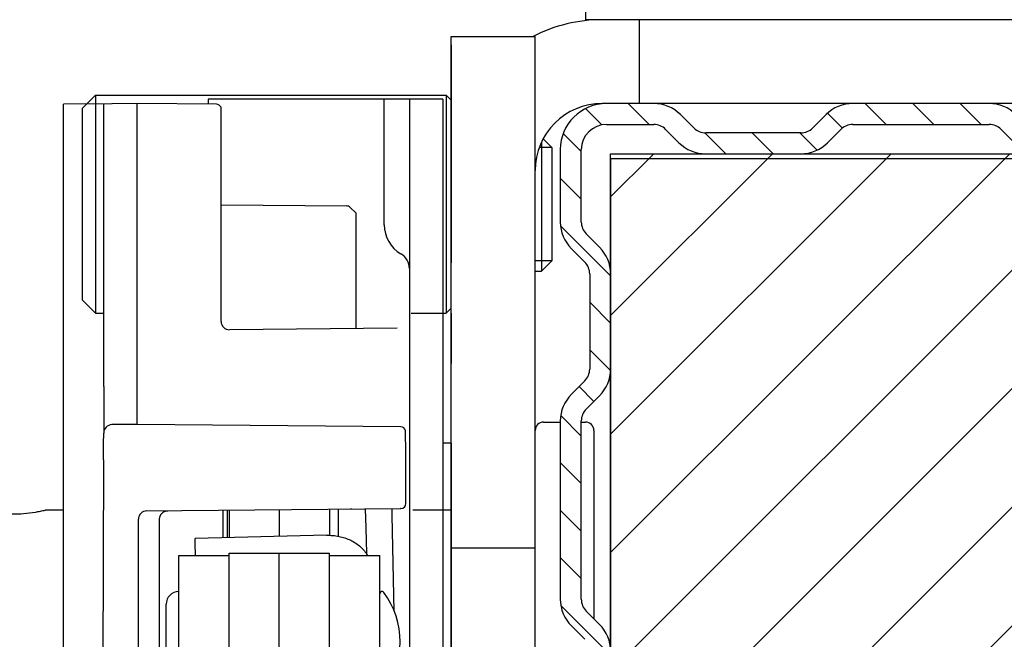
# Model space of a CAD drawing. Header units: millimetres. Extents: x 22865 to 60762, y -18816 to 15611.
# Tile 271 of 517: x 37383.99 to 37389.86, y 5360.01 to 5363.71. Entities that reach past the tile are written whole.
import ezdxf

# ---------------------------------------------------------------- set-up
doc = ezdxf.new("R2010")
doc.units = ezdxf.units.MM
doc.linetypes.add('CENTER_3', pattern=[22, 13, -3, 3, -3])
for name, color, linetype in [('1', 7, 'Continuous'), ('bramy przemyslowe', 5, 'Continuous'), ('BRO0010100220_PBL6', 7, 'Continuous'), ('BRO0010100773_PBL1', 7, 'Continuous'), ('BRO0010100774_PBL7', 7, 'Continuous'), ('BRO0010100815_PBL2', 7, 'Continuous'), ('BRO0010101580_PBL5', 7, 'Continuous'), ('BRO0010101582_PBL12', 7, 'Continuous'), ('BRO0010101584_PBL10', 7, 'Continuous'), ('BRO0010101584_PBL11', 7, 'Continuous'), ('BRO0010101585_ABL4', 7, 'Continuous'), ('BRO0010102185_PBL3', 7, 'Continuous'), ('BRO0010102342_PBL4', 7, 'Continuous'), ('BRO0010102390_PBL0', 7, 'Continuous'), ('BRO0010102615_PBL14', 7, 'Continuous'), ('BRO0010102615_PBL15', 7, 'Continuous'), ('BRO0010102658_PBL8', 7, 'Continuous'), ('DIN_912-M8X20_PBL1', 7, 'Continuous'), ('WYMIARY', 6, 'Continuous'), ('Z3047154_PBL3', 7, 'Continuous')]:
    doc.layers.add(name, color=color, linetype=linetype)
doc.styles.add('1-100', font='simplex.shx', dxfattribs={"width": 0.8, "height": 15})
doc.dimstyles.new('1-100', dxfattribs={"dimscale": 0.5, "dimtxt": 100, "dimasz": 1, "dimexe": 0.18, "dimexo": 0.0625, "dimgap": 5, "dimtad": 1, "dimdec": 1, "dimzin": 0, "dimdsep": 46, "dimtxsty": '1-100', "dimblk1": 'K', "dimblk2": 'K', "dimsah": 1, "dimcen": 0.09, "dimse1": 1, "dimse2": 1, "dimadec": 0, "dimazin": 0, "dimtfac": 1, "dimtdec": 1, "dimtofl": 0, "dimtmove": 0, "dimatfit": 3, "dimldrblk": 'K', "dimfxl": 0, "dimtolj": 1, "dimtzin": 0, "dimarcsym": 0})

# ---------------------------------------------------------------- blocks, each defined once
blk = doc.blocks.new('K')
for p, q in [((0, -19.11411989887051), (0, 19.11411989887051)), ((-19.11411989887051, 0), (19.11411989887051, 0))]:
    blk.add_line(p, q)
blk.add_circle((0, 0), 2.016107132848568)
blk = doc.blocks.new('*D795')
at = {"layer": 'WYMIARY', "color": 0, "lineweight": -2}
blk.add_line((37389.71645047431, 5384.614779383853), (37738.71645047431, 5384.614779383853), dxfattribs=at)
at = {"layer": 'WYMIARY', "color": 0, "linetype": 'ByBlock', "lineweight": -2, "xscale": 0.5, "yscale": 0.5, "zscale": 0.5, "rotation": 180}
blk.add_blockref('K', (37389.21645047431, 5384.614779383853), dxfattribs=at)
at = {"layer": 'WYMIARY', "color": 0, "linetype": 'ByBlock', "lineweight": -2, "xscale": 0.5, "yscale": 0.5, "zscale": 0.5}
blk.add_blockref('K', (37739.21645047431, 5384.614779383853), dxfattribs=at)
at = {"layer": 'WYMIARY', "color": 0, "insert": (37535.6051721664, 5394.614779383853), "char_height": 15, "attachment_point": 5, "style": '1-100'}
blk.add_mtext('\\A1;350.0', dxfattribs=at)
blk = doc.blocks.new('AS001-Aufsetzstück', base_point=(8795.809777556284, 7791.250453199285))
at = {"layer": 'BRO0010102185_PBL3', "color": 2, "linetype": 'Continuous'}
for p, q in [((9043.19311511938, 6887.916285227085), (8984.19311511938, 6887.916285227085)), ((8986.409929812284, 6882.916285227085), (8986.409929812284, 6887.916285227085)), ((8975.19311511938, 6886.916285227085), (8980.19311511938, 6886.916285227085)), ((8975.19311511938, 6834.416285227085), (8975.19311511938, 6886.916285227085)), ((8980.19311511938, 6834.416285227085), (8980.19311511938, 6886.916285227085)), ((9043.19311511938, 6882.916285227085), (8984.19311511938, 6882.916285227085)), ((8975.19311511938, 6856.416285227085), (8980.19311511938, 6856.416285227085))]:
    blk.add_line(p, q, dxfattribs=at)
for radius, end in [(9, 117.2218212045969), (4, 180)]:
    blk.add_arc((8984.19311511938, 6878.916285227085), radius, 90, end, dxfattribs=at)
at = {"layer": 'BRO0010102342_PBL4', "color": 2, "linetype": 'Continuous'}
for p, q in [((8980.69311511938, 6863.916285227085), (8981.69311511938, 6863.916285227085)), ((8982.94311511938, 6863.916285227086), (8983.19311511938, 6863.916285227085)), ((8983.69311511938, 6863.416151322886), (8983.69311511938, 6852.184085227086)), ((8952.086892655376, 6858.666285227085), (8950.993115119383, 6858.666285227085)), ((8975.19311511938, 6858.666285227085), (8972.89264453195, 6858.666285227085))]:
    blk.add_line(p, q, dxfattribs=at)
for centre, start, end in [((8980.69311511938, 6863.416285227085), 90, 180), ((8983.19311511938, 6863.416285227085), 0, 90)]:
    blk.add_arc(centre, 0.5, start, end, dxfattribs=at)
blk.add_spline([(8946.993115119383, 6858.666285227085), (8947.28499763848, 6858.604110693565), (8947.578917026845, 6858.551240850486), (8948.283621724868, 6858.46434177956), (8948.993080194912, 6858.434647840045), (8949.702555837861, 6858.464337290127), (8950.40727783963, 6858.551234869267), (8950.701215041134, 6858.604107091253), (8950.993115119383, 6858.666285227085)], degree=3, dxfattribs=at)
at = {"layer": 'BRO0010102390_PBL0', "color": 2, "linetype": 'CENTER_3'}
blk.add_line((8975.19311511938, 6886.416285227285), (8975.19311511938, 6867.416285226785), dxfattribs=at)
at = {"layer": 'BRO0010102390_PBL0', "color": 2, "linetype": 'Continuous'}
for p, q in [((8964.586892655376, 6883.416285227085), (8974.893115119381, 6883.416285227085)), ((8974.893115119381, 6883.416285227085), (8974.893115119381, 6870.416285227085)), ((8974.89311512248, 6883.416285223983), (8975.193115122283, 6883.116285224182)), ((8972.807920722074, 6870.416285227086), (8974.893115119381, 6870.416285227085)), ((8974.89311512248, 6870.416285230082), (8975.193115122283, 6870.716285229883))]:
    blk.add_line(p, q, dxfattribs=at)
at = {"layer": 'DIN_912-M8X20_PBL1', "color": 2, "linetype": 'Continuous'}
for p, q in [((8953.193115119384, 6882.616285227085), (8953.993115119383, 6883.416285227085)), ((8953.993115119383, 6883.416285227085), (8953.993115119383, 6870.416285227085)), ((8953.993115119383, 6883.416285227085), (8964.586892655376, 6883.416285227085)), ((8953.193115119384, 6882.616285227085), (8953.193115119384, 6871.216285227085)), ((8980.56811511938, 6880.606211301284), (8980.56811511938, 6872.916285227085)), ((8981.19311511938, 6880.291285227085), (8980.671548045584, 6880.812852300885)), ((8981.19311511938, 6880.291285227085), (8980.438631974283, 6880.291285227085)), ((8981.19311511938, 6880.291285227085), (8981.19311511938, 6873.541285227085)), ((8981.19311511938, 6873.541285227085), (8980.19311511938, 6873.541285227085)), ((8981.19311511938, 6873.541285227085), (8980.56811511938, 6872.916285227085)), ((8980.19311511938, 6872.916285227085), (8980.56811511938, 6872.916285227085)), ((8953.193115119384, 6871.216285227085), (8953.993115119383, 6870.416285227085)), ((8953.993115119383, 6870.416285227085), (8954.472087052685, 6870.416285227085))]:
    blk.add_line(p, q, dxfattribs=at)
blk = doc.blocks.new('RH028-Rollenhalter_____Industrietore_30', base_point=(3877.937896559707, 1046.903449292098))
at = {"layer": '1', "color": 2, "linetype": 'Continuous'}
for p in [(6034.492129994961, 564.0082024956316), (6094.492129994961, 542.4582024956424)]:
    blk.add_line(p, (6034.492129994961, 542.4582024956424), dxfattribs=at)
blk = doc.blocks.new('Laufrolle', base_point=(7543.918858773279, 4508.193302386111))
blk.add_blockref('RH028-Rollenhalter_____Industrietore_30', (3894.652182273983, 5223.138549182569))
blk = doc.blocks.new('feste-Laufrolle', base_point=(7466.729115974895, 4427.190187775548))
at = {"layer": '1'}
blk.add_blockref('Laufrolle', (7543.918858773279, 4508.193302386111), dxfattribs=at)
blk = doc.blocks.new('Fangvorrichtung-L_feste-Rolle', base_point=(3261.923091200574, 8217.323791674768))
at = {"layer": '1', "color": 2, "linetype": 'Continuous'}
for p, q in [((3474.345640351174, 7596.597885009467), (3474.345640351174, 7589.693527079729)), ((3459.327602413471, 7586.625206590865), (3459.319907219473, 7587.353501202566)), ((3461.395934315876, 7565.612138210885), (3461.395934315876, 7578.327828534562)), ((3463.492728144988, 7550.143040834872), (3463.339538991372, 7550.141703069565))]:
    blk.add_line(p, q, dxfattribs=at)
blk.add_arc((3457.187277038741, 7553.128598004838), 0.4649686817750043, 81.56627017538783, 202.6024370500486, dxfattribs=at)
at = {"layer": 'BRO0010100220_PBL6', "color": 2, "linetype": 'Continuous'}
for p, q in [((3466.440935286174, 7577.218726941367), (3466.440935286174, 7578.867428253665)), ((3461.940935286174, 7547.923484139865), (3461.940935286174, 7550.130771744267)), ((3466.440935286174, 7547.923484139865), (3466.440935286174, 7549.359165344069)), ((3462.240935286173, 7547.623484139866), (3466.140935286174, 7547.623484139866))]:
    blk.add_line(p, q, dxfattribs=at)
for centre, radius, start, end in [((3462.240935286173, 7547.923484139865), 0.2999999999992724, 180, 270), ((3466.140935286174, 7547.923484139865), 0.2999999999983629, 270, 0)]:
    blk.add_arc(centre, radius, start, end, dxfattribs=at)
at = {"layer": 'BRO0010100773_PBL1', "color": 2, "linetype": 'Continuous'}
for p, q in [((3465.540935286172, 7603.373484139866), (3465.540935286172, 7603.086772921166)), ((3479.540935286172, 7603.373484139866), (3465.540935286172, 7603.373484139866)), ((3476.040935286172, 7595.884170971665), (3476.040935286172, 7603.373484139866)), ((3477.540935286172, 7603.373484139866), (3477.540935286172, 7563.623484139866)), ((3479.540935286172, 7603.373484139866), (3479.540935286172, 7550.976331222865)), ((3473.290935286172, 7578.927205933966), (3473.290935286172, 7577.317457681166)), ((3479.540935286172, 7563.623484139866), (3467.540935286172, 7563.623484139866)), ((3478.250588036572, 7559.178518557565), (3479.033260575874, 7559.966335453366)), ((3462.540935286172, 7558.623484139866), (3462.540935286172, 7551.225246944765)), ((3477.64650809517, 7554.897385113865), (3477.646520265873, 7557.635549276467)), ((3479.54093535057, 7554.555527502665), (3479.540935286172, 7555.262806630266)), ((3477.977358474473, 7553.908143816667), (3477.977691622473, 7553.907982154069)), ((3478.540935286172, 7553.873484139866), (3478.032585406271, 7553.873484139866)), ((3484.818852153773, 7553.608250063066), (3480.799805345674, 7552.531349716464)), ((3484.818852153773, 7553.608250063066), (3485.336490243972, 7551.676398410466)), ((3485.336490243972, 7551.676398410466), (3479.540935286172, 7550.123484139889)), ((3479.005036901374, 7550.123484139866), (3479.540935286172, 7550.123484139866)), ((3479.540935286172, 7550.614635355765), (3479.540935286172, 7550.123484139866)), ((3464.094477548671, 7550.001846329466), (3475.089994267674, 7548.557548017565))]:
    blk.add_line(p, q, dxfattribs=at)
for points in [[(3479.033216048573, 7559.966290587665), (3479.165572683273, 7560.113299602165), (3479.276371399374, 7560.264583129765), (3479.365394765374, 7560.416833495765), (3479.435139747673, 7560.570831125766), (3479.486950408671, 7560.726947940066), (3479.521311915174, 7560.884420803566), (3479.538634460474, 7561.043134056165), (3479.540934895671, 7561.125215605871)], [(3477.657204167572, 7557.980848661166), (3477.661425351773, 7558.034874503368), (3477.678143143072, 7558.156620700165), (3477.705194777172, 7558.279154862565), (3477.742462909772, 7558.400909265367), (3477.789485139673, 7558.520612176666), (3477.845489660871, 7558.637179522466), (3477.909126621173, 7558.74916504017), (3477.979392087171, 7558.856312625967), (3478.054884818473, 7558.957944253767), (3478.134375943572, 7559.053808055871), (3478.216617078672, 7559.143693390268), (3478.250710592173, 7559.178642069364)], [(3477.646520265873, 7557.635549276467), (3477.647305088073, 7557.721125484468), (3477.649308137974, 7557.806465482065), (3477.652521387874, 7557.891553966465), (3477.657203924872, 7557.980844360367)], [(3477.977358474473, 7553.908143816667), (3477.976538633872, 7553.908597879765), (3477.967898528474, 7553.914096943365), (3477.950814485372, 7553.927335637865), (3477.927205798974, 7553.949366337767), (3477.898811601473, 7553.980909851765), (3477.867236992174, 7554.022410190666), (3477.834024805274, 7554.073996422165), (3477.800518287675, 7554.135690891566), (3477.767986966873, 7554.207283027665), (3477.737478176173, 7554.288652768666), (3477.709997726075, 7554.379529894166), (3477.686412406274, 7554.479741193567), (3477.667577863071, 7554.589036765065), (3477.65429068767, 7554.707204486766), (3477.647351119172, 7554.834049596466), (3477.646508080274, 7554.897324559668)], [(3478.060504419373, 7553.873730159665), (3478.057097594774, 7553.874813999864), (3478.033609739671, 7553.883281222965), (3477.999645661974, 7553.897672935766), (3477.977691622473, 7553.907982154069)], [(3479.545671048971, 7553.400058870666), (3479.54206969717, 7553.449645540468), (3479.540935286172, 7553.497261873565)], [(3480.799805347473, 7552.531349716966), (3480.754036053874, 7552.520232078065), (3480.685573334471, 7552.507777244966), (3480.616989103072, 7552.500158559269), (3480.557255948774, 7552.49739517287)]]:
    blk.add_lwpolyline(points, dxfattribs=at)
for centre, radius, start, end in [((3478.040935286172, 7595.884147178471), 2, 180, 240.0000000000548), ((3476.540935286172, 7593.286070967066), 1, 0, 60.00000000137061), ((3467.540935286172, 7558.623484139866), 5, 90, 180), ((3476.540935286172, 7564.087585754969), 1.000000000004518, 332.318671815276, 0), ((3478.032572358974, 7553.058024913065), 0.8154592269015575, 88.04179928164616, 89.99908327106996), ((3478.540935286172, 7552.873484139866), 1, 0, 90), ((3480.540935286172, 7553.497261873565), 1, 180, 284.9999999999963), ((3480.540935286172, 7553.497261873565), 0.9999999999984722, 267.9373187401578, 273.3333333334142), ((3481.236496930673, 7550.858297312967), 1.728668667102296, 110.4718996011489, 112.5268347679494), ((3481.260617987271, 7550.793436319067), 1.797869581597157, 107.5312585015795, 110.4691162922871), ((3480.540935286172, 7553.497261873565), 1.000000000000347, 278.3810659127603, 278.8377023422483), ((3480.815884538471, 7552.201204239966), 0.3215232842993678, 106.1949395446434, 107.5276215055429), ((3476.189779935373, 7556.945239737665), 8.459485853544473, 262.530049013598, 265.6010792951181), ((3475.779601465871, 7551.624449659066), 3.122909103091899, 265.6169357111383, 277.850182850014)]:
    blk.add_arc(centre, radius, start, end, dxfattribs=at)
for points in [[(3480.574216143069, 7552.45506890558), (3480.462867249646, 7552.403918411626), (3480.355639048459, 7552.34443417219), (3480.259094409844, 7552.280797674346), (3480.167952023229, 7552.20978941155), (3480.088899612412, 7552.137507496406), (3480.014712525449, 7552.060104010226), (3479.9504619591, 7551.98510303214), (3479.891314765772, 7551.906151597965)], [(3480.756760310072, 7552.517728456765), (3480.741432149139, 7552.514050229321), (3480.726209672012, 7552.509968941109)], [(3480.895396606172, 7552.556963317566), (3480.82662102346, 7552.535485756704), (3480.756760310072, 7552.517728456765)], [(3479.891314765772, 7551.906151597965), (3479.819192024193, 7551.792691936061), (3479.755876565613, 7551.674009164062), (3479.705622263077, 7551.561179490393), (3479.662300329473, 7551.445556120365)], [(3479.662300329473, 7551.445556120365), (3479.640026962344, 7551.377311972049), (3479.619846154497, 7551.308402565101), (3479.574731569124, 7551.11658219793), (3479.543546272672, 7550.922014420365)], [(3463.23520017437, 7550.251115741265), (3463.083235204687, 7550.335560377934), (3462.941193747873, 7550.436069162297), (3462.823524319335, 7550.54312208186), (3462.721543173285, 7550.665015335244), (3462.643607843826, 7550.792946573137), (3462.586336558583, 7550.931406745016), (3462.552200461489, 7551.076700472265), (3462.540935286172, 7551.225246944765)], [(3479.005036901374, 7550.123484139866), (3479.064963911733, 7550.209956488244), (3479.123483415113, 7550.297390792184), (3479.175825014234, 7550.378375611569), (3479.226873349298, 7550.460179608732), (3479.271040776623, 7550.533453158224), (3479.31411579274, 7550.607376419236), (3479.349899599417, 7550.670794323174), (3479.384894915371, 7550.734642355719), (3479.412459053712, 7550.786186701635), (3479.439667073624, 7550.837940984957), (3479.459587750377, 7550.87607743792), (3479.479770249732, 7550.914026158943), (3479.487221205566, 7550.92762083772), (3479.494938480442, 7550.941116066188), (3479.500942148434, 7550.951011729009), (3479.507237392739, 7550.960606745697), (3479.511705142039, 7550.966681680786), (3479.516990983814, 7550.972377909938), (3479.520519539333, 7550.97510979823), (3479.524528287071, 7550.976329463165)], [(3479.524528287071, 7550.976329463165), (3479.528415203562, 7550.974499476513), (3479.531179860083, 7550.970537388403), (3479.532664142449, 7550.966900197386), (3479.533635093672, 7550.963280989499), (3479.534703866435, 7550.958254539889), (3479.535605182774, 7550.953122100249), (3479.53734973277, 7550.938652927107), (3479.5383395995, 7550.92417118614), (3479.539249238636, 7550.904035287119), (3479.5398629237, 7550.883865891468), (3479.540712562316, 7550.827000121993), (3479.540867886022, 7550.770147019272), (3479.5409148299, 7550.692393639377), (3479.540935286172, 7550.614635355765)], [(3464.094477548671, 7550.001846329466), (3463.864679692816, 7550.040442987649), (3463.638292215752, 7550.096374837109), (3463.433196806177, 7550.16488879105), (3463.23520017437, 7550.251115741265)], [(3476.206138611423, 7548.53080660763), (3476.632927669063, 7548.609649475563), (3477.05098723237, 7548.727634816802), (3477.445436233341, 7548.880405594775), (3477.823009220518, 7549.070761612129), (3478.166390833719, 7549.289736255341), (3478.484997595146, 7549.543640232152), (3478.761814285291, 7549.818924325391), (3479.005036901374, 7550.123484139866)]]:
    blk.add_spline(points, degree=3, dxfattribs=at)
at = {"layer": 'BRO0010100774_PBL7', "color": 2, "linetype": 'Continuous'}
for p, q in [((3459.814872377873, 7603.109250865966), (3456.916058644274, 7603.083826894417)), ((3456.916058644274, 7553.501724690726), (3456.916058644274, 7603.083826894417)), ((3459.319907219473, 7587.353501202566), (3459.319907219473, 7603.105904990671)), ((3461.334267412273, 7603.123484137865), (3459.829911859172, 7603.110355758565)), ((3461.334267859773, 7603.123484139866), (3459.829912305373, 7603.110355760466)), ((3461.318256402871, 7583.982675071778), (3461.318256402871, 7603.12362363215)), ((3466.044895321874, 7603.082445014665), (3461.334267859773, 7603.123484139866)), ((3466.319322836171, 7590.127866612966), (3466.319322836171, 7602.897534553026)), ((3466.323413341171, 7597.080810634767), (3473.80634821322, 7597.015507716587)), ((3474.015897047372, 7596.927631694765), (3474.345640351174, 7596.597885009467)), ((3466.823706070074, 7589.627885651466), (3466.819257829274, 7589.627866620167)), ((3476.815207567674, 7589.715078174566), (3466.823706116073, 7589.627885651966)), ((3459.327915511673, 7586.241962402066), (3459.327602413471, 7586.625206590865)), ((3459.327912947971, 7586.241962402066), (3459.326433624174, 7583.545971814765)), ((3461.31921710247, 7583.982666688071), (3459.814903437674, 7583.969538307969)), ((3477.034955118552, 7583.845520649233), (3461.31921710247, 7583.982666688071)), ((3459.319907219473, 7583.448652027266), (3459.319907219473, 7583.470192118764)), ((3459.317449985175, 7581.874739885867), (3459.249134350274, 7565.313819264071)), ((3461.809870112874, 7578.827809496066), (3477.036805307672, 7578.960518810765)), ((3474.107585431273, 7578.934338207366), (3474.040022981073, 7578.934338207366)), ((3477.036805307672, 7578.960518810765), (3477.016773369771, 7578.960518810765)), ((3459.735492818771, 7565.610355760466), (3461.239842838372, 7565.623484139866)), ((3461.239842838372, 7565.623484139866), (3473.91558418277, 7565.512864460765)), ((3474.126940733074, 7565.423148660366), (3474.131920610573, 7565.423148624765)), ((3474.45877716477, 7565.09053527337), (3474.131920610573, 7565.423148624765)), ((3474.458796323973, 7565.090525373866), (3474.13195320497, 7565.423132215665)), ((3459.236298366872, 7564.848465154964), (3459.23415209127, 7564.259597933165)), ((3459.238669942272, 7565.067011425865), (3459.236298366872, 7564.848465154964)), ((3459.239052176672, 7565.093711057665), (3459.238669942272, 7565.067011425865)), ((3459.239307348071, 7565.106727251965), (3459.239052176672, 7565.093711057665)), ((3459.239507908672, 7565.114717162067), (3459.239307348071, 7565.106727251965)), ((3459.239770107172, 7565.122903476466), (3459.239507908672, 7565.114717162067)), ((3459.249134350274, 7565.313819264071), (3459.248083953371, 7565.200867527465)), ((3474.545390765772, 7564.871290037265), (3474.54524136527, 7564.877679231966)), ((3474.545663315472, 7564.856048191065), (3474.545390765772, 7564.871290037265)), ((3474.54599090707, 7564.830803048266), (3474.545663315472, 7564.856048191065)), ((3474.546649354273, 7564.753999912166), (3474.54599090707, 7564.830803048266)), ((3474.549729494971, 7563.765841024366), (3474.546649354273, 7564.753999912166)), ((3459.23415209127, 7564.259597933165), (3459.253895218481, 7550.60876053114)), ((3474.549729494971, 7563.765841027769), (3474.549728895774, 7563.765090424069)), ((3474.550039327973, 7563.623551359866), (3474.549728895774, 7563.765090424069)), ((3459.249560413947, 7553.605940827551), (3457.255471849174, 7553.588538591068)), ((3456.758020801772, 7552.949894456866), (3456.756345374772, 7552.411310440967)), ((3456.756345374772, 7552.411310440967), (3456.758326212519, 7550.084230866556)), ((3463.339538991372, 7550.141703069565), (3456.758326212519, 7550.084230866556))]:
    blk.add_line(p, q, dxfattribs=at)
for points in [[(3462.733596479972, 7578.607264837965), (3462.744214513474, 7578.62325713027), (3462.75557756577, 7578.639015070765), (3462.767683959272, 7578.654491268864), (3462.780528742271, 7578.669638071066), (3462.794104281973, 7578.684408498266), (3462.808399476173, 7578.698755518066), (3462.823400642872, 7578.712633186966), (3462.839090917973, 7578.725996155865), (3462.855449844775, 7578.738799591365), (3462.872453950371, 7578.750999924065), (3462.890076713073, 7578.762554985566), (3462.908288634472, 7578.773424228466), (3462.927057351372, 7578.783568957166), (3462.946347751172, 7578.792952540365), (3462.966122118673, 7578.801540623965), (3462.98634029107, 7578.809301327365), (3463.006959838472, 7578.816205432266), (3463.027936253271, 7578.822226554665), (3463.049223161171, 7578.827341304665)], [(3463.049223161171, 7578.827341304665), (3463.070772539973, 7578.831529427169), (3463.092534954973, 7578.834773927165), (3463.114459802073, 7578.837061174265)], [(3463.114459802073, 7578.837061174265), (3463.136495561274, 7578.838380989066), (3463.151000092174, 7578.838718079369)], [(3462.655850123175, 7578.35750460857), (3462.655881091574, 7578.358583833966), (3462.655963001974, 7578.360921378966), (3462.656133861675, 7578.364839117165), (3462.656450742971, 7578.370599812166), (3462.656992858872, 7578.378371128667), (3462.65790082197, 7578.388609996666), (3462.659254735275, 7578.400717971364), (3462.661158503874, 7578.414458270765), (3462.663652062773, 7578.429274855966), (3462.666709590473, 7578.444558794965), (3462.670384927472, 7578.460307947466), (3462.674687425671, 7578.476346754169), (3462.679640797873, 7578.492605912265), (3462.685245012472, 7578.508965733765), (3462.691526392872, 7578.525406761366), (3462.698500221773, 7578.541880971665), (3462.706182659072, 7578.558348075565), (3462.714586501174, 7578.574764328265), (3462.723721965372, 7578.591085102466), (3462.733596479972, 7578.607264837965)], [(3459.735492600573, 7565.610355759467), (3459.728844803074, 7565.610253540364), (3459.702381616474, 7565.608968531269), (3459.676212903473, 7565.606307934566), (3459.650413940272, 7565.602310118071), (3459.625056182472, 7565.597017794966), (3459.600207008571, 7565.590477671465), (3459.575929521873, 7565.582740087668), (3459.552282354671, 7565.573858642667), (3459.529319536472, 7565.563889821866), (3459.507090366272, 7565.552892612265), (3459.485639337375, 7565.540928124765), (3459.465006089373, 7565.528059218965), (3459.445225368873, 7565.514350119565), (3459.426327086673, 7565.499866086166), (3459.408336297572, 7565.484673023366), (3459.391273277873, 7565.468837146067), (3459.375153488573, 7565.452424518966), (3459.359988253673, 7565.435501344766), (3459.345784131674, 7565.418132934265), (3459.332543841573, 7565.400384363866), (3459.320265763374, 7565.382319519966), (3459.308943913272, 7565.364000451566), (3459.298572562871, 7565.345495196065), (3459.28912619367, 7565.326839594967), (3459.280563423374, 7565.308027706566), (3459.272920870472, 7565.289233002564), (3459.266194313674, 7565.270581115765), (3459.260372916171, 7565.252222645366), (3459.255430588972, 7565.234314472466), (3459.251312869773, 7565.216957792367), (3459.247936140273, 7565.200130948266), (3459.245302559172, 7565.184317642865), (3459.243335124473, 7565.169792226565), (3459.241961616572, 7565.157085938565), (3459.241096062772, 7565.146993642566), (3459.240539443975, 7565.138878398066), (3459.240188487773, 7565.132586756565), (3459.239950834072, 7565.127476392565), (3459.239770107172, 7565.122903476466)], [(3474.032578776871, 7565.490114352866), (3473.995618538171, 7565.502648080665), (3473.957312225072, 7565.510282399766), (3473.920567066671, 7565.512864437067)], [(3474.13195337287, 7565.423132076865), (3474.100004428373, 7565.451327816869), (3474.067568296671, 7565.472907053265), (3474.032578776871, 7565.490114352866)], [(3474.54524136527, 7564.877679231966), (3474.545066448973, 7564.883682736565), (3474.544959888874, 7564.886704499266), (3474.54482250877, 7564.890053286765), (3474.544636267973, 7564.893863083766), (3474.544346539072, 7564.898689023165), (3474.543854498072, 7564.905126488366), (3474.543039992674, 7564.913318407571), (3474.541678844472, 7564.923778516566), (3474.539620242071, 7564.935987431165), (3474.53671093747, 7564.949599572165), (3474.532790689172, 7564.964390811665), (3474.527730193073, 7564.980082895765), (3474.521450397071, 7564.996349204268), (3474.513935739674, 7565.012836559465), (3474.505163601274, 7565.029324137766), (3474.495168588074, 7565.045559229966), (3474.484015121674, 7565.061322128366), (3474.471808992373, 7565.076406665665), (3474.458796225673, 7565.090525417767)]]:
    blk.add_lwpolyline(points, dxfattribs=at)
for centre, radius, start, end in [((3466.042260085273, 7602.782440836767), 0.3000172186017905, 22.55832458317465, 89.49672682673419), ((3473.803729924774, 7596.71548311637), 0.3000360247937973, 44.99721786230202, 89.49999743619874), ((3466.819332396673, 7590.127876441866), 0.5000095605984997, 180.0011262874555, 269.9914543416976), ((3466.823394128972, 7590.127845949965), 0.4999813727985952, 179.9976321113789, 270.000004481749), ((3459.819141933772, 7583.470321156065), 0.4992331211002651, 90.48643406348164, 180.0876605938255), ((3477.025568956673, 7583.545555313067), 0.3001121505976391, 12.55068660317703, 88.2077527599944), ((2250.277848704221, 7577.632194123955), 1227.055225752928, 0.07680452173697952, 0.2791631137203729), ((2988.947159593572, 7583.395326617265), 470.3727532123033, 359.8145284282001, 0.006495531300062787), ((3461.895924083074, 7578.327830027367), 0.4999897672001, 90.51115822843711, 180.0001710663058), ((3463.155322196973, 7578.343638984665), 0.4950979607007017, 90.50016845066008, 91.19838706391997), ((3474.104996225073, 7579.230506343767), 0.2961794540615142, 270.5008871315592, 271.9843434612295), ((3477.034170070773, 7579.260522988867), 0.3000172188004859, 270.5032732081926, 359.997020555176), ((3473.912983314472, 7565.212917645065), 0.2999580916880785, 44.49668196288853, 89.50319511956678), ((3473.918317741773, 7565.213914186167), 0.2989004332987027, 44.51639742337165, 89.48504204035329), ((3459.704482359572, 7564.924990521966), 0.4674762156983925, 172.3215359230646, 179.263083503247), ((3474.243536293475, 7564.879307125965), 0.3015724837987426, 29.66897744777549, 44.46090958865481), ((3474.245145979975, 7564.880405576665), 0.2996304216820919, 14.61969254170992, 29.63828298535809), ((3474.243236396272, 7564.880060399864), 0.3015653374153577, 0.03839667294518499, 14.59157679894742), ((3459.751800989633, 7550.610871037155), 0.4979097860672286, 180.2498415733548, 269.7254346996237)]:
    blk.add_arc(centre, radius, start, end, dxfattribs=at)
for points in [[(3466.703883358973, 7577.226776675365), (3466.70452832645, 7577.451046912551), (3466.705210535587, 7577.675317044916), (3466.707235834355, 7578.272933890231), (3466.709647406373, 7578.870549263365)], [(3462.654459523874, 7565.610131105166), (3462.653655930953, 7567.21533103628), (3462.653202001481, 7568.820531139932), (3462.653872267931, 7573.590046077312), (3462.657754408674, 7578.359559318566)], [(3474.544801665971, 7564.880262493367), (3474.544940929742, 7564.880092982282), (3474.544925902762, 7564.879719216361), (3474.544938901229, 7564.878788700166), (3474.545050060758, 7564.878073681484), (3474.545150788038, 7564.876761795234), (3474.545174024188, 7564.875330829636), (3474.54522514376, 7564.873385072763), (3474.545297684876, 7564.871494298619), (3474.545449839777, 7564.866049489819), (3474.545543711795, 7564.860546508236), (3474.545667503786, 7564.852888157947), (3474.545787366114, 7564.845254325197), (3474.545917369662, 7564.835466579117), (3474.546027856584, 7564.825669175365), (3474.546150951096, 7564.813759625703), (3474.546264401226, 7564.801853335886), (3474.546385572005, 7564.787867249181), (3474.54649623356, 7564.773879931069), (3474.546613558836, 7564.757863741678), (3474.546722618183, 7564.74184789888), (3474.546954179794, 7564.703942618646), (3474.547156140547, 7564.666036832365), (3474.547369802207, 7564.620706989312), (3474.547559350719, 7564.575377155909), (3474.547753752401, 7564.523204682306), (3474.547927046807, 7564.471032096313), (3474.548100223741, 7564.412692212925), (3474.54825461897, 7564.354352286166)]]:
    blk.add_spline(points, degree=3, dxfattribs=at)
at = {"layer": 'BRO0010100815_PBL2', "color": 2, "linetype": 'Continuous'}
for p, q in [((3480.040935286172, 7582.873484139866), (3479.540935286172, 7582.873484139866)), ((3480.040935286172, 7582.873261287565), (3480.040935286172, 7557.373706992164)), ((3480.040935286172, 7557.373484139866), (3479.540935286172, 7557.373484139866))]:
    blk.add_line(p, q, dxfattribs=at)
at = {"layer": 'BRO0010101580_PBL5', "color": 2, "linetype": 'Continuous'}
for p, q in [((3463.790935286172, 7576.156447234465), (3466.790935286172, 7576.156447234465)), ((3463.790935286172, 7565.601221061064), (3463.790935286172, 7576.156390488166)), ((3465.790935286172, 7549.359165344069), (3466.790935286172, 7549.359165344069))]:
    blk.add_line(p, q, dxfattribs=at)
blk.add_arc((3465.790935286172, 7551.359165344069), 2.000000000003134, 224.129740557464, 270, dxfattribs=at)
at = {"layer": 'BRO0010101582_PBL12', "color": 2, "linetype": 'Continuous'}
for p, q in [((3472.790935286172, 7576.156447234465), (3475.790935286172, 7576.156447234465)), ((3475.790935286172, 7564.934742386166), (3475.790935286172, 7576.156390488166)), ((3474.543617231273, 7564.907512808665), (3475.790935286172, 7564.907512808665)), ((3475.790935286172, 7563.623484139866), (3475.790935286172, 7564.907423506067))]:
    blk.add_line(p, q, dxfattribs=at)
at = {"layer": 'BRO0010101584_PBL10', "color": 2, "linetype": 'Continuous'}
for p, q in [((3469.790935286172, 7578.896662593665), (3469.790935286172, 7577.302942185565)), ((3472.790935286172, 7578.922842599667), (3472.790935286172, 7577.372684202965)), ((3469.790935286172, 7576.298955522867), (3472.790935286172, 7576.298955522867)), ((3469.790935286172, 7565.548859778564), (3469.790935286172, 7576.298896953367)), ((3472.790935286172, 7565.522679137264), (3472.790935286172, 7576.298896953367))]:
    blk.add_line(p, q, dxfattribs=at)
at = {"layer": 'BRO0010101584_PBL11', "color": 2, "linetype": 'Continuous'}
for p, q in [((3466.790935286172, 7578.870482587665), (3466.790935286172, 7577.227525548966)), ((3469.790935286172, 7578.896662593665), (3469.790935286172, 7577.302942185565)), ((3466.790935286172, 7576.298955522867), (3469.790935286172, 7576.298955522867)), ((3466.790935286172, 7565.575040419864), (3466.790935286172, 7576.298896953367)), ((3469.790935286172, 7565.548859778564), (3469.790935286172, 7576.298896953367)), ((3466.790935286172, 7549.358924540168), (3468.989073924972, 7549.358924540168))]:
    blk.add_line(p, q, dxfattribs=at)
at = {"layer": 'BRO0010101585_ABL4', "color": 2, "linetype": 'CENTER_3'}
blk.add_line((3455.334658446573, 7570.123484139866), (3484.247212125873, 7570.123484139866), dxfattribs=at)
at = {"layer": 'BRO0010102615_PBL14', "color": 2, "linetype": 'Continuous'}
blk.add_line((3475.940618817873, 7565.110344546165), (3475.890935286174, 7565.110344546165), dxfattribs=at)
for centre, radius, start, end in [((3475.890935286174, 7565.010344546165), 0.1000000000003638, 90, 180), ((3475.940618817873, 7565.010344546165), 0.09999999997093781, 36.28745711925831, 90), ((3471.990935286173, 7562.110344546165), 4.999999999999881, 17.62095184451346, 36.28745708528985)]:
    blk.add_arc(centre, radius, start, end, dxfattribs=at)
at = {"layer": 'BRO0010102615_PBL15', "color": 2, "linetype": 'Continuous'}
for p, q in [((3475.940618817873, 7574.009368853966), (3475.890935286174, 7574.009368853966)), ((3463.040935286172, 7568.759559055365), (3463.040935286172, 7573.259178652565)), ((3475.940618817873, 7568.009368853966), (3475.890935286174, 7568.009368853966))]:
    blk.add_line(p, q, dxfattribs=at)
for centre, radius, start, end in [((3463.790935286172, 7573.259368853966), 0.75, 90, 180), ((3475.890935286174, 7573.909368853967), 0.0999999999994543, 90, 180), ((3475.940618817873, 7573.909368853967), 0.09999999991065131, 36.28745707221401, 90), ((3471.990935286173, 7571.009368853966), 5.000000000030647, 323.7125429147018, 36.28745708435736), ((3463.790935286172, 7568.759368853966), 0.75, 180, 270), ((3475.890935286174, 7568.109368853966), 0.1000000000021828, 180, 270), ((3475.940618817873, 7568.109368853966), 0.0999999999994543, 270, 323.7125428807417)]:
    blk.add_arc(centre, radius, start, end, dxfattribs=at)
at = {"layer": 'BRO0010102658_PBL8', "color": 2, "linetype": 'Continuous'}
for p, q in [((3478.894276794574, 7559.326147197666), (3478.894276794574, 7555.920821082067)), ((3477.807147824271, 7554.123484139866), (3477.857925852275, 7554.123484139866))]:
    blk.add_line(p, q, dxfattribs=at)
for centre, radius, start, end in [((3473.140935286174, 7557.623484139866), 6.000000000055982, 16.48576839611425, 20.24870213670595), ((3473.140935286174, 7557.623484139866), 5.999999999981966, 325.8470846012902, 343.5142316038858), ((3477.857925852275, 7554.423484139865), 0.2999999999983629, 270, 325.8470845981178)]:
    blk.add_arc(centre, radius, start, end, dxfattribs=at)
at = {"layer": 'Z3047154_PBL3', "color": 2, "linetype": 'Continuous'}
for p, q in [((3474.916453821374, 7578.943298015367), (3474.943375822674, 7577.823760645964)), ((3476.520059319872, 7578.541651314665), (3476.509853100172, 7578.955914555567)), ((3476.640320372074, 7572.840494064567), (3476.520059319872, 7578.541651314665)), ((3474.943375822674, 7577.823760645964), (3474.977541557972, 7576.280099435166)), ((3472.607670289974, 7577.373751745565), (3464.76726809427, 7577.17665282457)), ((3476.814020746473, 7563.926137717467), (3476.706617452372, 7569.356399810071)), ((3476.820528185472, 7563.623484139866), (3476.814020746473, 7563.926137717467))]:
    blk.add_line(p, q, dxfattribs=at)
for points in [[(3464.76726809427, 7577.17665282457), (3464.766589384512, 7577.17618980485), (3464.766191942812, 7577.175236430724), (3464.765575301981, 7577.173011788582), (3464.765190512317, 7577.171004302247), (3464.764687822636, 7577.167559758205), (3464.76426710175, 7577.163964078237), (3464.763800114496, 7577.159050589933), (3464.763423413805, 7577.15419319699), (3464.762593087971, 7577.140526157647), (3464.761981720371, 7577.126782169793), (3464.761350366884, 7577.108088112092), (3464.760878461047, 7577.089416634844), (3464.76043950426, 7577.066085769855), (3464.760126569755, 7577.04274282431), (3464.759877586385, 7577.015095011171), (3464.759733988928, 7576.987449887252), (3464.759672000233, 7576.955870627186), (3464.759701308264, 7576.924290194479), (3464.759823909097, 7576.889155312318), (3464.760028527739, 7576.854021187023), (3464.760743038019, 7576.774713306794), (3464.76175582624, 7576.695408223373), (3464.763162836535, 7576.607677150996), (3464.764845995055, 7576.519951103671), (3464.766877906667, 7576.428501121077), (3464.769178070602, 7576.337057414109), (3464.771711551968, 7576.246434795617), (3464.774499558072, 7576.155819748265)], [(3472.607670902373, 7577.373748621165), (3472.981378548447, 7577.361965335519), (3473.351818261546, 7577.30749648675), (3473.70480217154, 7577.212422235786), (3474.04325314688, 7577.074827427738), (3474.349036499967, 7576.901248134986), (3474.627564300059, 7576.686302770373), (3474.862868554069, 7576.439103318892), (3475.054342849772, 7576.157971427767)]]:
    blk.add_spline(points, degree=3, dxfattribs=at)
blk = doc.blocks.new('Endwinkel-Profil', base_point=(58048.38294622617, -47824.03092419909))
at = {"layer": '1', "linetype": 'Continuous'}
h = blk.add_hatch(dxfattribs=at)
h.set_pattern_fill('CUSTOM0', color=2, scale=2, angle=135, pattern_type=2)
h.set_pattern_definition([(135, (1.818989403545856e-12, 3.637978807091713e-12), (-2.220446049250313e-16, -2.82842712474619), [])])
edge = h.paths.add_edge_path()
edge.add_arc((30721.84732859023, -23327.40612161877), 0.999995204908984, 180.0006632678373, 225.0006632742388)
edge.add_line((30721.14023338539, -23328.11323319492), (30721.93833338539, -23328.91133319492))
edge.add_arc((30720.34732649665, -23330.50231656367), 2.250006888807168, 359.99957649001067, 44.999576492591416, ccw=False)
edge.add_line((30722.59733338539, -23330.50233319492), (30722.59733338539, -23336.17393319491))
edge.add_arc((30720.34732649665, -23336.17394982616), 2.250006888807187, 315.0004235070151, 0.00042350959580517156, ccw=False)
edge.add_line((30721.93833338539, -23337.76493319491), (30721.14023338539, -23338.56303319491))
edge.add_arc((30721.84732859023, -23339.27014477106), 0.9999952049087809, 134.9993367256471, 179.9993367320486)
edge.add_line((30720.84733338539, -23339.27013319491), (30720.84733338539, -23349.90613319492))
edge.add_arc((30721.84732859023, -23349.90612161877), 0.999995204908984, 180.0006632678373, 225.0006632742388)
edge.add_line((30721.14023338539, -23350.61323319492), (30721.93833338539, -23351.41133319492))
edge.add_arc((30720.34732649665, -23353.00231656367), 2.250006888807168, 359.99957649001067, 44.999576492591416, ccw=False)
edge.add_line((30722.59733338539, -23353.00233319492), (30722.59733338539, -23358.67393319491))
edge.add_arc((30720.34732649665, -23358.67394982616), 2.250006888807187, 315.0004235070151, 0.00042350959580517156, ccw=False)
edge.add_line((30721.93833338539, -23360.26493319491), (30721.14023338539, -23361.06303319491))
edge.add_arc((30721.84732859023, -23361.77014477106), 0.9999952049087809, 134.9993367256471, 179.9993367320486)
edge.add_line((30720.84733338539, -23361.77013319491), (30720.84733338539, -23366.08813319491))
edge.add_arc((30722.34733338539, -23366.08813319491), 1.5, 180, 270)
edge.add_line((30722.34733338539, -23367.58813319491), (30739.34733338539, -23367.58813319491))
edge.add_arc((30739.34733338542, -23367.08813319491), 0.5, 269.9999999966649, 89.99999999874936)
edge.add_line((30739.34733338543, -23366.58813319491), (30735.59733338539, -23366.58813319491))
edge.add_line((30735.59733338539, -23366.58813319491), (30735.59733338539, -23365.33813319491))
edge.add_line((30735.59733338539, -23365.33813319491), (30739.34733338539, -23365.33813319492))
edge.add_arc((30739.34733338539, -23367.08813319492), 1.749999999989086, 270, 90, ccw=False)
edge.add_line((30739.34733338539, -23368.83813319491), (30722.34733338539, -23368.83813319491))
edge.add_arc((30722.34733338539, -23366.08813319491), 2.75, 180, 270, ccw=False)
edge.add_line((30719.59733338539, -23366.08813319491), (30719.59733338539, -23361.77013319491))
edge.add_arc((30721.84734027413, -23361.77011656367), 2.250006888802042, 135.0004235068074, 180.0004235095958, ccw=False)
edge.add_line((30720.2563333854, -23360.17913319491), (30721.0544333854, -23359.38103319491))
edge.add_arc((30720.34733818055, -23358.67392161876), 0.9999952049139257, 314.9993367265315, 359.9993367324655)
edge.add_line((30721.34733338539, -23358.67393319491), (30721.34733338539, -23353.00233319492))
edge.add_arc((30720.34733818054, -23353.00234477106), 0.9999952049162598, 0.0006632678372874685, 45.00066327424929)
edge.add_line((30721.0544333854, -23352.29523319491), (30720.2563333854, -23351.49713319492))
edge.add_arc((30721.84734027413, -23349.90614982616), 2.25000688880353, 179.999576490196, 224.9995764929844, ccw=False)
edge.add_line((30719.59733338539, -23349.90613319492), (30719.59733338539, -23339.27013319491))
edge.add_arc((30721.84734027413, -23339.27011656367), 2.250006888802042, 135.0004235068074, 180.0004235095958, ccw=False)
edge.add_line((30720.2563333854, -23337.67913319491), (30721.0544333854, -23336.88103319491))
edge.add_arc((30720.34733818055, -23336.17392161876), 0.9999952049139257, 314.9993367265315, 359.9993367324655)
edge.add_line((30721.34733338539, -23336.17393319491), (30721.34733338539, -23330.50233319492))
edge.add_arc((30720.34733818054, -23330.50234477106), 0.9999952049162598, 0.0006632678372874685, 45.00066327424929)
edge.add_line((30721.0544333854, -23329.79523319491), (30720.2563333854, -23328.99713319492))
edge.add_arc((30721.84734027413, -23327.40614982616), 2.25000688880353, 179.999576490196, 224.9995764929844, ccw=False)
edge.add_line((30719.59733338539, -23327.40613319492), (30719.59733338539, -23323.08813319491))
edge.add_arc((30722.34733338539, -23323.08813319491), 2.75, 90, 180, ccw=False)
edge.add_line((30722.34733338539, -23320.33813319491), (30725.1653333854, -23320.33813319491))
edge.add_arc((30725.16535001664, -23322.58814008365), 2.250006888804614, 45.000423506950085, 90.00042350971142, ccw=False)
edge.add_line((30726.7563333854, -23320.99713319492), (30727.5544333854, -23321.79523319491))
edge.add_arc((30728.26154496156, -23321.08813799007), 0.9999952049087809, 224.9993367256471, 269.9993367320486)
edge.add_line((30728.2615333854, -23322.08813319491), (30733.93313338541, -23322.08813319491))
edge.add_arc((30733.93312180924, -23321.08813799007), 0.9999952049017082, 270.0006632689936, 315.0006632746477)
edge.add_line((30734.64023338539, -23321.79523319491), (30735.43833338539, -23320.99713319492))
edge.add_arc((30737.02931675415, -23322.58814008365), 2.25000688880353, 89.99957649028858, 134.9995764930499, ccw=False)
edge.add_line((30737.02933338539, -23320.33813319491), (30745.1653333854, -23320.33813319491))
edge.add_arc((30745.16535001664, -23322.58814008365), 2.250006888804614, 45.000423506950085, 90.00042350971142, ccw=False)
edge.add_line((30746.7563333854, -23320.99713319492), (30747.5544333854, -23321.79523319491))
edge.add_arc((30748.26154496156, -23321.08813799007), 0.9999952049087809, 224.9993367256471, 269.9993367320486)
edge.add_line((30748.2615333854, -23322.08813319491), (30753.93313338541, -23322.08813319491))
edge.add_arc((30753.93312180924, -23321.08813799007), 0.9999952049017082, 270.0006632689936, 315.0006632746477)
edge.add_line((30754.64023338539, -23321.79523319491), (30755.43833338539, -23320.99713319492))
edge.add_arc((30757.02931675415, -23322.58814008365), 2.25000688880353, 89.99957649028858, 134.9995764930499, ccw=False)
edge.add_line((30757.02933338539, -23320.33813319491), (30779.59733338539, -23320.33813319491))
edge.add_arc((30779.59733338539, -23321.83813319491), 1.5, 270, 90, ccw=False)
edge.add_line((30779.59733338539, -23323.33813319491), (30766.09733338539, -23323.33813319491))
edge.add_line((30766.09733338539, -23323.33813319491), (30766.09733338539, -23322.08813319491))
edge.add_line((30766.09733338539, -23322.08813319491), (30779.59733338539, -23322.08813319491))
edge.add_arc((30779.59733338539, -23321.83813319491), 0.25, 270, 90)
edge.add_line((30779.59733338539, -23321.58813319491), (30757.02933338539, -23321.58813319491))
edge.add_arc((30757.02934496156, -23322.58812839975), 0.9999952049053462, 90.00066326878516, 135.0006632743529)
edge.add_line((30756.32223338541, -23321.88103319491), (30755.52413338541, -23322.67913319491))
edge.add_arc((30753.93315001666, -23321.08812630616), 2.250006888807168, 269.99957649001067, 314.99957649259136, ccw=False)
edge.add_line((30753.93313338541, -23323.33813319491), (30748.2615333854, -23323.33813319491))
edge.add_arc((30748.26151675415, -23321.08812630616), 2.250006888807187, 225.0004235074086, 270.00042350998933, ccw=False)
edge.add_line((30746.6705333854, -23322.67913319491), (30745.8724333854, -23321.88103319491))
edge.add_arc((30745.16532180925, -23322.58812839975), 0.9999952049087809, 44.99933672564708, 89.99933673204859)
edge.add_line((30745.1653333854, -23321.58813319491), (30737.02933338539, -23321.58813319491))
edge.add_arc((30737.02934496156, -23322.58812839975), 0.9999952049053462, 90.00066326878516, 135.0006632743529)
edge.add_line((30736.32223338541, -23321.88103319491), (30735.52413338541, -23322.67913319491))
edge.add_arc((30733.93315001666, -23321.08812630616), 2.250006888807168, 269.99957649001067, 314.99957649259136, ccw=False)
edge.add_line((30733.93313338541, -23323.33813319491), (30728.2615333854, -23323.33813319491))
edge.add_arc((30728.26151675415, -23321.08812630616), 2.250006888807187, 225.0004235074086, 270.00042350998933, ccw=False)
edge.add_line((30726.6705333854, -23322.67913319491), (30725.8724333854, -23321.88103319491))
edge.add_arc((30725.16532180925, -23322.58812839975), 0.9999952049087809, 44.99933672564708, 89.99933673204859)
edge.add_line((30725.1653333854, -23321.58813319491), (30722.34733338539, -23321.58813319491))
edge.add_arc((30722.34733338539, -23323.08813319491), 1.5, 90, 180)
edge.add_line((30720.84733338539, -23323.08813319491), (30720.84733338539, -23327.40613319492))
h = blk.add_hatch(dxfattribs=at)
h.set_pattern_fill('_USER', color=2, scale=5, angle=45, pattern_type=0)
h.set_pattern_definition([(45, (0, 0), (-3.535533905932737, 3.535533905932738), [])])
edge = h.paths.add_edge_path()
edge.add_spline(control_points=[(30883.58556128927, -23323.33813319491), (30882.6270491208, -23330.22459783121), (30880.68641466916, -23344.16715495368), (30881.45592507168, -23358.22413380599), (30881.84536128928, -23365.33813319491)], knot_values=[0, 0, 0, 0, 20.80548482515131, 42.12345171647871, 42.12345171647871, 42.12345171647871, 42.12345171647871], degree=3, periodic=0)
edge.add_line((30881.84536128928, -23365.33813319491), (30722.59733338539, -23365.3381331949))
edge.add_line((30722.59733338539, -23365.3381331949), (30722.59733338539, -23323.3381331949))
edge.add_line((30722.59733338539, -23323.3381331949), (30883.58556128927, -23323.33813319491))
at = {"color": 2, "linetype": 'Continuous'}
for p, q in [((30725.1653333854, -23320.33813319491), (30722.34733338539, -23320.33813319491)), ((30745.1653333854, -23320.33813319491), (30737.02933338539, -23320.33813319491)), ((30727.5544333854, -23321.79523319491), (30726.7563333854, -23320.99713319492)), ((30735.43833338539, -23320.99713319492), (30734.64023338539, -23321.79523319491)), ((30722.34733338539, -23321.58813319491), (30725.1653333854, -23321.58813319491)), ((30737.02933338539, -23321.58813319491), (30745.1653333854, -23321.58813319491)), ((30725.8724333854, -23321.88103319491), (30726.6705333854, -23322.67913319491)), ((30733.93313338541, -23322.08813319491), (30728.2615333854, -23322.08813319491)), ((30735.52413338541, -23322.67913319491), (30736.32223338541, -23321.88103319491)), ((30745.8724333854, -23321.88103319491), (30746.6705333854, -23322.67913319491)), ((30719.59733338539, -23323.08813319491), (30719.59733338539, -23327.40613319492)), ((30720.84733338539, -23327.40613319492), (30720.84733338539, -23323.08813319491)), ((30722.59733338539, -23365.3381331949), (30722.59733338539, -23323.3381331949)), ((30722.59733338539, -23323.3381331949), (30883.58556128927, -23323.33813319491)), ((30728.2615333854, -23323.33813319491), (30733.93313338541, -23323.33813319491)), ((30721.93833338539, -23328.91133319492), (30721.14023338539, -23328.11323319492)), ((30720.2563333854, -23328.99713319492), (30721.0544333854, -23329.79523319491)), ((30721.34733338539, -23330.50233319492), (30721.34733338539, -23336.17393319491)), ((30722.59733338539, -23336.17393319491), (30722.59733338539, -23330.50233319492)), ((30721.0544333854, -23336.88103319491), (30720.2563333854, -23337.67913319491)), ((30721.14023338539, -23338.56303319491), (30721.93833338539, -23337.76493319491)), ((30719.59733338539, -23339.27013319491), (30719.59733338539, -23349.90613319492)), ((30720.84733338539, -23349.90613319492), (30720.84733338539, -23339.27013319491)), ((30721.93833338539, -23351.41133319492), (30721.14023338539, -23350.61323319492)), ((30720.2563333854, -23351.49713319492), (30721.0544333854, -23352.29523319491))]:
    blk.add_line(p, q, dxfattribs=at)
for centre, radius, start, end in [((30722.34733338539, -23323.08813319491), 2.75, 90, 180), ((30725.16535001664, -23322.58814008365), 2.250006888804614, 45.00042350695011, 90.00042350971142), ((30737.02931675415, -23322.58814008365), 2.25000688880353, 89.9995764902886, 134.9995764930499), ((30745.16535001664, -23322.58814008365), 2.250006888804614, 45.00042350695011, 90.00042350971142), ((30722.34733338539, -23323.08813319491), 1.5, 90, 180), ((30725.16532180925, -23322.58812839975), 0.9999952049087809, 44.99933672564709, 89.9993367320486), ((30737.02934496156, -23322.58812839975), 0.9999952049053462, 90.00066326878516, 135.0006632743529), ((30745.16532180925, -23322.58812839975), 0.9999952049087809, 44.99933672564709, 89.9993367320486), ((30728.26154496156, -23321.08813799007), 0.9999952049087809, 224.9993367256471, 269.9993367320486), ((30733.93312180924, -23321.08813799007), 0.9999952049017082, 270.0006632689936, 315.0006632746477), ((30728.26151675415, -23321.08812630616), 2.250006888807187, 225.0004235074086, 270.0004235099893), ((30733.93315001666, -23321.08812630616), 2.250006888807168, 269.9995764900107, 314.9995764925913), ((30721.84734027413, -23327.40614982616), 2.25000688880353, 179.999576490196, 224.9995764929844), ((30721.84732859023, -23327.40612161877), 0.999995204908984, 180.0006632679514, 225.0006632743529), ((30720.34732649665, -23330.50231656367), 2.250006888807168, 359.9995764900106, 44.99957649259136), ((30720.34733818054, -23330.50234477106), 0.9999952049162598, 0.0006632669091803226, 45.00066327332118), ((30720.34733818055, -23336.17392161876), 0.9999952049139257, 314.9993367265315, 359.9993367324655), ((30720.34732649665, -23336.17394982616), 2.250006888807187, 315.0004235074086, 0.0004235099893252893), ((30721.84734027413, -23339.27011656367), 2.250006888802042, 135.0004235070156, 180.000423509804), ((30721.84732859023, -23339.27014477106), 0.9999952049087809, 134.9993367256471, 179.9993367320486), ((30721.84734027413, -23349.90614982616), 2.25000688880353, 179.999576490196, 224.9995764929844), ((30721.84732859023, -23349.90612161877), 0.999995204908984, 180.0006632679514, 225.0006632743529), ((30720.34732649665, -23353.00231656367), 2.250006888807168, 359.9995764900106, 44.99957649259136)]:
    blk.add_arc(centre, radius, start, end, dxfattribs=at)
blk = doc.blocks.new('zsb-rollenbock-laufrolle_garagentore_beschl_art_h', base_point=(59036.37016415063, -48127.9544974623))
blk.add_blockref('Endwinkel-Profil', (58048.38294622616, -47824.03092419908))
blk = doc.blocks.new('Zusammenstellung_Federwelle', base_point=(59446.03601327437, -46482.34138531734))
blk.add_blockref('zsb-rollenbock-laufrolle_garagentore_beschl_art_h', (59036.37016415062, -48127.95449746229))
blk = doc.blocks.new('Detail', base_point=(17879.9728033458, -19336.85101362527))
blk.add_blockref('Zusammenstellung_Federwelle', (45158.28046680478, -42331.73099119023))
blk = doc.blocks.new('Detail_Rampenausschnitt', base_point=(18997.39142404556, -19042.09075294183))
for name, p in [('AS001-Aufsetzstück', (13907.92209043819, -19318.61957191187)), ('Fangvorrichtung-L_feste-Rolle', (13869.1875839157, -19612.75343234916))]:
    blk.add_blockref(name, p)
at = {"layer": '1'}
for name, p in [('feste-Laufrolle', (15510.82812826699, -20513.45685449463)), ('Detail', (15541.93644443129, -20394.07701444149))]:
    blk.add_blockref(name, p, dxfattribs=at)
blk = doc.blocks.new('brama przekroj poziomy')
blk.add_blockref('Detail_Rampenausschnitt', (6616.968320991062, 2137.871402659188))

msp = doc.modelspace()

# ---------------------------------------------------------------- dimensions: what is measured, and where the dimension line sits
at = {"layer": 'WYMIARY'}
dim = msp.add_linear_dim(base=(37739.21645047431, 5384.614779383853), p1=(37389.21645047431, 5344.659447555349), p2=(37739.21645047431, 5344.659447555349), dimstyle='1-100', override={"dimtxsty": '1-100', "dimldrblk": 'K'}, dxfattribs=at)
dim.commit()
dim.dimension.update_dxf_attribs({"geometry": '*D795', "text_midpoint": (37535.6051721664, 5384.614779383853), "dimtype": 160})

# ---------------------------------------------------------------- next in the draw order: wipeouts: each hides what was drawn before it
at = {"color": 5}
msp.add_wipeout([(37387.51645047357, 5358.677719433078), (37387.51645047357, 5362.877719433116), (37740.916450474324, 5362.877719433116), (37740.916450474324, 5358.677719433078)], dxfattribs=at).dxf.layer = 'bramy przemyslowe'

# ---------------------------------------------------------------- next in the draw order: linework, layer by layer
at = {"layer": 'bramy przemyslowe', "color": 5}
msp.add_lwpolyline([(37514.21645047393, 5362.877719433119), (37387.51645047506, 5362.877719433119), (37387.51645047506, 5358.677719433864), (37514.21645047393, 5358.677719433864)], dxfattribs=at)

# ---------------------------------------------------------------- next in the draw order: block references
at = {"xscale": 0.1, "yscale": 0.1, "zscale": 0.1}
msp.add_blockref('brama przekroj poziomy', (37215.87821797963, 5267.906877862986), dxfattribs=at)

doc.saveas('drawing.dxf')
